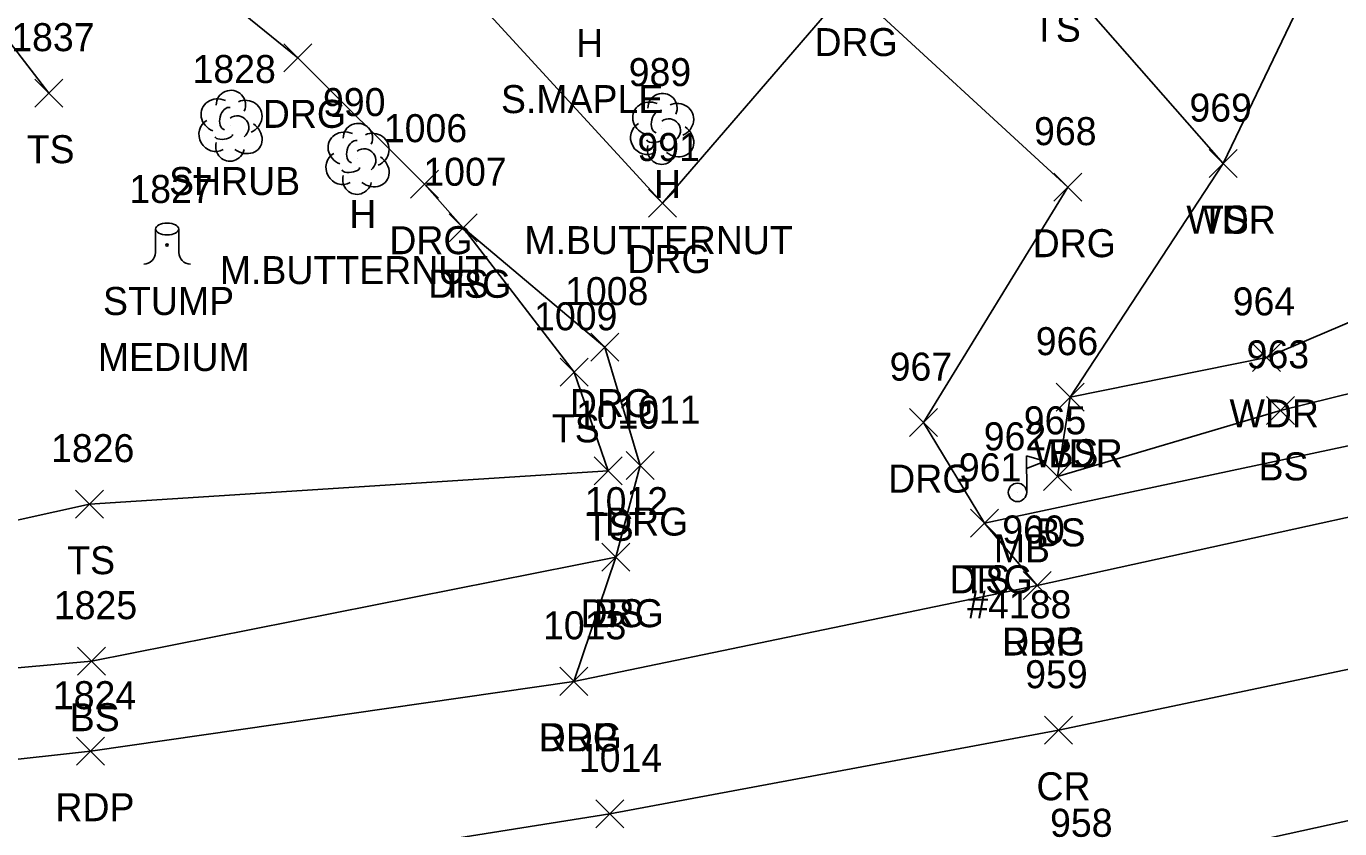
# Model space of a CAD drawing. Extents: x 1443590 to 1445966, y 578314 to 580556.
# Drawn here: x 1445218.3 to 1445312.1, y 579103.3 to 579160.6 of the extents above; entities that cross this region are included whole.
import ezdxf

# ---------------------------------------------------------------- set-up
doc = ezdxf.new("R2010")
doc.units = 0
for name, color, linetype in [('L_A', 7, 'Continuous'), ('L_C', 7, 'Continuous'), ('L_I', 7, 'Continuous'), ('L_TIC', 7, 'Continuous'), ('LAWA', 7, 'Continuous'), ('LELB', 7, 'Continuous'), ('LMB', 7, 'Continuous'), ('LSH', 7, 'Continuous'), ('LTD', 7, 'Continuous'), ('LTS', 7, 'Continuous'), ('P_A', 7, 'Continuous'), ('P_I', 7, 'Continuous'), ('P_TIC', 7, 'Continuous'), ('PET', 7, 'Continuous'), ('PRC', 7, 'Continuous'), ('R_A', 7, 'Continuous'), ('R_I', 7, 'Continuous'), ('R_TIC', 7, 'Continuous'), ('RDG', 7, 'Continuous')]:
    doc.layers.add(name, color=color, linetype=linetype)

msp = doc.modelspace()

# ---------------------------------------------------------------- linework, layer by layer
at = {"layer": 'L_TIC'}
for points in [[(1445218.964, 579154.852), (1445220.964, 579156.852)], [(1445220.964, 579154.852), (1445218.964, 579156.852)], [(1445302.827, 579149.823), (1445304.827, 579151.823)], [(1445304.827, 579149.823), (1445302.827, 579151.823)], [(1445302.827, 579149.823), (1445304.827, 579151.823)], [(1445304.827, 579149.823), (1445302.827, 579151.823)], [(1445248.553, 579145.241), (1445250.553, 579147.241)], [(1445250.553, 579145.241), (1445248.553, 579147.241)], [(1445305.91, 579135.985), (1445307.91, 579137.985)], [(1445307.91, 579135.985), (1445305.91, 579137.985)], [(1445256.468, 579134.92), (1445258.468, 579136.92)], [(1445258.468, 579134.92), (1445256.468, 579136.92)], [(1445291.898, 579133.144), (1445293.898, 579135.144)], [(1445293.898, 579133.144), (1445291.898, 579135.144)], [(1445291.898, 579133.144), (1445293.898, 579135.144)], [(1445293.898, 579133.144), (1445291.898, 579135.144)], [(1445306.905, 579132.201), (1445308.905, 579134.201)], [(1445308.905, 579132.201), (1445306.905, 579134.201)], [(1445258.891, 579127.887), (1445260.891, 579129.887)], [(1445260.891, 579127.887), (1445258.891, 579129.887)], [(1445290.986, 579127.491), (1445292.986, 579129.491)], [(1445292.986, 579127.491), (1445290.986, 579129.491)], [(1445221.86, 579125.504), (1445223.86, 579127.504)], [(1445223.86, 579125.504), (1445221.86, 579127.504)], [(1445285.786, 579124.137), (1445287.786, 579126.137)], [(1445287.786, 579124.137), (1445285.786, 579126.137)], [(1445259.436, 579121.719), (1445261.436, 579123.719)], [(1445261.436, 579121.719), (1445259.436, 579123.719)], [(1445222.009, 579114.292), (1445224.009, 579116.292)], [(1445224.009, 579114.292), (1445222.009, 579116.292)]]:
    msp.add_lwpolyline(points, dxfattribs=at)
at = {"layer": 'LAWA'}
msp.add_lwpolyline([(1445372.27, 579155.454), (1445350.04, 579149.983), (1445331.313, 579147.354), (1445306.91, 579136.985), (1445292.898, 579134.144), (1445303.827, 579150.823), (1445315.451, 579175.055), (1445318.511, 579203.194), (1445322.238, 579228.808)], dxfattribs=at)
at = {"layer": 'LELB'}
for points in [[(1445942.536, 579272.877), (1445891.615, 579260.691), (1445844.677, 579249.923), (1445798.838, 579238.442), (1445755.177, 579228.935), (1445714.178, 579219.758), (1445671.32, 579209.344), (1445621.856, 579198.504), (1445582.621, 579189.647), (1445538.193, 579178.915), (1445501.346, 579171.142), (1445454.814, 579160.629), (1445415.541, 579151.914), (1445387.134, 579144.395), (1445380.999, 579142.459), (1445332.015, 579134.762), (1445286.786, 579125.137)], [(1445219.964, 579155.852), (1445207.396, 579172.202), (1445189.117, 579204.521), (1445165.858, 579228.133), (1445139.649, 579247.344)], [(1445260.436, 579122.719), (1445223.009, 579115.292), (1445192.838, 579112.589), (1445181.192, 579112.404), (1445175.903, 579109.85), (1445157.359, 579117.167), (1445139.46, 579131.708), (1445137.95, 579131.536), (1445137.449, 579132.579), (1445137.398, 579133.967), (1445121.185, 579158.425), (1445102.998, 579184.76), (1445077.441, 579223.874), (1445080.598, 579234.749)], [(1445303.827, 579150.823), (1445291.828, 579164.526), (1445287.209, 579174.556), (1445279.312, 579185.139), (1445274.455, 579198.777), (1445269.53, 579191.488), (1445257.226, 579178.346), (1445249.203, 579175.774)], [(1445377.602, 579151.894), (1445376.816, 579150.636), (1445374.396, 579150.856), (1445331.642, 579139.039), (1445307.905, 579133.201), (1445291.986, 579128.491), (1445292.898, 579134.144)], [(1445249.553, 579146.241), (1445257.468, 579135.92), (1445259.891, 579128.887), (1445222.86, 579126.504), (1445212.714, 579124.268), (1445198.528, 579119.409), (1445175.885, 579120.329)]]:
    msp.add_lwpolyline(points, dxfattribs=at)
at = {"layer": 'LMB'}
for p, q in [((1445289.781, 579129.949), (1445291.074, 579129.567)), ((1445289.787, 579127.357), (1445289.785, 579129.951)), ((1445289.785, 579129.05), (1445291.068, 579129.558)), ((1445289.131, 579127.348), (1445289.131, 579127.348))]:
    msp.add_line(p, q, dxfattribs=at)
msp.add_circle((1445289.131, 579127.348), 0.656, dxfattribs=at)
at = {"layer": 'LSH'}
msp.add_line((1445232.911, 579153.578), (1445232.911, 579153.578), dxfattribs=at)
msp.add_line((1445232.911, 579153.578), (1445232.911, 579153.578), dxfattribs=at)
msp.add_arc((1445232.958, 579155.012), 1.047, 335.52715, 180.95627, dxfattribs=at)
for centre, major_axis, ratio, start_param, end_param in [((1445232.119, 579154.244), (1.21, -0.512), 0.895232, 1.570796, 4.712389), ((1445232.703, 579154.036), (-0.208, -0.792), 0.645439, 3.141593, 6.283185), ((1445233.953, 579154.161), (-1.141, -0.483), 0.949671, 1.570796, 4.712389), ((1445231.828, 579152.869), (0.584, -1.042), 0.959034, 3.141593, 6.283185), ((1445233.411, 579153.411), (-0.5, 0.667), 0.989748, 3.141593, 6.283185), ((1445233.911, 579152.745), (-1.09, 0.792), 0.841452, 1.570796, 4.712389), ((1445232.912, 579152.078), (0.265, 1.061), 0.942809, 1.570796, 4.712389), ((1445232.453, 579152.828), (-0.625, -0.083), 0.423636, 0, 3.141593)]:
    msp.add_ellipse(centre, major_axis=major_axis, ratio=ratio, start_param=start_param, end_param=end_param, dxfattribs=at)
at = {"layer": 'LTD'}
for p, q in [((1445263.736, 579153.357), (1445263.736, 579153.357)), ((1445263.736, 579153.357), (1445263.736, 579153.357)), ((1445241.982, 579151.218), (1445241.982, 579151.218)), ((1445241.982, 579151.218), (1445241.982, 579151.218))]:
    msp.add_line(p, q, dxfattribs=at)
for centre in [(1445263.783, 579154.791), (1445242.029, 579152.652)]:
    msp.add_arc(centre, 1.047, 335.52715, 180.95627, dxfattribs=at)
for centre, major_axis, ratio, start_param, end_param in [((1445262.945, 579154.023), (1.21, -0.512), 0.895232, 1.570796, 4.712389), ((1445264.778, 579153.94), (-1.141, -0.483), 0.949671, 1.570796, 4.712389), ((1445263.528, 579153.815), (-0.208, -0.792), 0.645439, 3.141593, 6.283185), ((1445264.236, 579153.19), (-0.5, 0.667), 0.989748, 3.141593, 6.283185), ((1445241.191, 579151.884), (1.21, -0.512), 0.895232, 1.570796, 4.712389), ((1445243.024, 579151.801), (-1.141, -0.483), 0.949671, 1.570796, 4.712389), ((1445262.653, 579152.648), (0.584, -1.042), 0.959034, 3.141593, 6.283185), ((1445264.737, 579152.524), (-1.09, 0.792), 0.841452, 1.570796, 4.712389), ((1445241.774, 579151.676), (-0.208, -0.792), 0.645439, 3.141593, 6.283185), ((1445263.737, 579151.857), (0.265, 1.061), 0.942809, 1.570796, 4.712389), ((1445263.278, 579152.607), (-0.625, -0.083), 0.423636, 0, 3.141593), ((1445240.899, 579150.509), (0.584, -1.042), 0.959034, 3.141593, 6.283185), ((1445242.482, 579151.051), (-0.5, 0.667), 0.989748, 3.141593, 6.283185), ((1445242.983, 579150.384), (-1.09, 0.792), 0.841452, 1.570796, 4.712389), ((1445241.524, 579150.467), (-0.625, -0.083), 0.423636, 0, 3.141593), ((1445241.983, 579149.718), (0.265, 1.061), 0.942809, 1.570796, 4.712389)]:
    msp.add_ellipse(centre, major_axis=major_axis, ratio=ratio, start_param=start_param, end_param=end_param, dxfattribs=at)
at = {"layer": 'LTS'}
for p, q in [((1445227.571, 579146.152), (1445227.571, 579144.485)), ((1445229.237, 579145.985), (1445229.237, 579146.152)), ((1445229.237, 579146.152), (1445229.237, 579144.485)), ((1445228.404, 579145.01), (1445228.404, 579145.01)), ((1445228.404, 579145.01), (1445228.404, 579145.01)), ((1445228.404, 579144.985), (1445228.404, 579144.985))]:
    msp.add_line(p, q, dxfattribs=at)
msp.add_circle((1445228.404, 579145.01), 0.0833, dxfattribs=at)
for centre, start, end in [((1445226.737, 579144.485), 270, 360), ((1445230.071, 579144.485), 180, 270)]:
    msp.add_arc(centre, 0.833, start, end, dxfattribs=at)
msp.add_ellipse((1445228.404, 579146.152), major_axis=(-0.833, 0), ratio=0.5, dxfattribs=at)
at = {"layer": 'P_TIC'}
for points in [[(1445289.54, 579119.697), (1445291.54, 579121.697)], [(1445291.54, 579119.697), (1445289.54, 579121.697)], [(1445256.452, 579112.853), (1445258.452, 579114.853)], [(1445258.452, 579112.853), (1445256.452, 579114.853)], [(1445291.052, 579109.361), (1445293.052, 579111.361)], [(1445293.052, 579109.361), (1445291.052, 579111.361)], [(1445221.938, 579107.865), (1445223.938, 579109.865)], [(1445223.938, 579107.865), (1445221.938, 579109.865)], [(1445259.011, 579103.384), (1445261.011, 579105.384)], [(1445261.011, 579103.384), (1445259.011, 579105.384)]]:
    msp.add_lwpolyline(points, dxfattribs=at)
at = {"layer": 'PET'}
for points in [[(1445501.666, 579168.432), (1445455.4, 579157.534), (1445415.833, 579148.651), (1445383.993, 579140.98), (1445332.826, 579129.973), (1445290.54, 579120.697), (1445257.452, 579113.853), (1445222.938, 579108.865), (1445187.643, 579104.954), (1445153.031, 579101.517), (1445134.688, 579101.807), (1445094.763, 579101.934)], [(1445505.295, 579147.272), (1445460.87, 579137.077), (1445420.41, 579128.614), (1445387.544, 579120.655), (1445337.523, 579109.353), (1445293.819, 579099.752), (1445262.547, 579093.021), (1445250.681, 579090.5), (1445218.051, 579086.644), (1445190.556, 579083.312), (1445162.699, 579080.88), (1445142.738, 579080.191), (1445099.091, 579079.546)]]:
    msp.add_lwpolyline(points, dxfattribs=at)
at = {"layer": 'PRC'}
msp.add_lwpolyline([(1445503.371, 579157.516), (1445457.643, 579146.909), (1445418.462, 579138.077), (1445385.474, 579130.527), (1445335.238, 579119.44), (1445292.052, 579110.361), (1445260.011, 579104.384), (1445221.404, 579098.243), (1445184.837, 579093.577), (1445154.685, 579091.251), (1445133.823, 579090.858), (1445081.886, 579091.59)], dxfattribs=at)
at = {"layer": 'R_TIC'}
for points in [[(1445236.747, 579157.377), (1445238.747, 579159.377)], [(1445238.747, 579157.377), (1445236.747, 579159.377)], [(1445245.785, 579148.354), (1445247.785, 579150.354)], [(1445247.785, 579148.354), (1445245.785, 579150.354)], [(1445291.725, 579148.141), (1445293.725, 579150.141)], [(1445293.725, 579148.141), (1445291.725, 579150.141)], [(1445262.786, 579147.008), (1445264.786, 579149.008)], [(1445264.786, 579147.008), (1445262.786, 579149.008)], [(1445248.553, 579145.241), (1445250.553, 579147.241)], [(1445250.553, 579145.241), (1445248.553, 579147.241)], [(1445258.673, 579136.719), (1445260.673, 579138.719)], [(1445260.673, 579136.719), (1445258.673, 579138.719)], [(1445281.411, 579131.327), (1445283.411, 579133.327)], [(1445283.411, 579131.327), (1445281.411, 579133.327)], [(1445261.189, 579128.261), (1445263.189, 579130.261)], [(1445263.189, 579128.261), (1445261.189, 579130.261)], [(1445285.786, 579124.137), (1445287.786, 579126.137)], [(1445287.786, 579124.137), (1445285.786, 579126.137)], [(1445259.436, 579121.719), (1445261.436, 579123.719)], [(1445261.436, 579121.719), (1445259.436, 579123.719)], [(1445289.54, 579119.697), (1445291.54, 579121.697)], [(1445291.54, 579119.697), (1445289.54, 579121.697)], [(1445256.452, 579112.853), (1445258.452, 579114.853)], [(1445258.452, 579112.853), (1445256.452, 579114.853)]]:
    msp.add_lwpolyline(points, dxfattribs=at)
at = {"layer": 'RDG'}
msp.add_lwpolyline([(1445290.54, 579120.697), (1445286.786, 579125.137), (1445282.411, 579132.327), (1445292.725, 579149.141), (1445277.145, 579163.501), (1445263.786, 579148.008), (1445247.445, 579165.796), (1445244.035, 579167.852), (1445232.898, 579177.03), (1445224.709, 579168.946), (1445237.747, 579158.377), (1445246.785, 579149.354), (1445249.553, 579146.241), (1445259.673, 579137.719), (1445262.189, 579129.261), (1445260.436, 579122.719), (1445257.452, 579113.853)], dxfattribs=at)

# ---------------------------------------------------------------- texts
at = {"layer": 'L_A'}
for s, p in [('TS', (1445290.237, 579159.526)), ('H', (1445257.613, 579158.428)), ('TS', (1445218.373, 579150.852)), ('SHRUB', (1445228.541, 579148.578)), ('H', (1445263.169, 579148.357)), ('H', (1445241.415, 579146.218)), ('WDR', (1445301.189, 579145.823)), ('TS', (1445302.237, 579145.823)), ('TS', (1445247.962, 579141.241)), ('STUMP', (1445223.825, 579140.012)), ('WDR', (1445304.272, 579131.985)), ('TS', (1445255.878, 579130.92)), ('WDR', (1445290.261, 579129.144)), ('BS', (1445291.339, 579129.144)), ('BS', (1445306.346, 579128.201)), ('TS', (1445258.3, 579123.887)), ('BS', (1445290.427, 579123.491)), ('MB', (1445287.438, 579122.348)), ('TS', (1445221.27, 579121.504)), ('TS', (1445285.196, 579120.137)), ('BS', (1445258.877, 579117.719)), ('BS', (1445221.45, 579110.292))]:
    msp.add_text(s, height=2, dxfattribs=at).set_placement(p)
at = {"layer": 'L_C'}
for s, p in [('S.MAPLE', (1445252.243, 579154.428)), ('M.BUTTERNUT', (1445253.918, 579144.357)), ('M.BUTTERNUT', (1445232.164, 579142.218)), ('MEDIUM', (1445223.455, 579136.012)), ('#4188', (1445285.54, 579118.348))]:
    msp.add_text(s, height=2, dxfattribs=at).set_placement(p)
at = {"layer": 'L_I'}
for s, p in [('1837', (1445217.271, 579158.852)), ('1828', (1445230.219, 579156.578)), ('989', (1445261.366, 579156.357)), ('990', (1445239.534, 579154.218)), ('969', (1445301.41, 579153.823)), ('969', (1445301.41, 579153.823)), ('1007', (1445246.702, 579149.241)), ('1827', (1445225.707, 579148.012)), ('964', (1445304.5, 579139.985)), ('1009', (1445254.61, 579138.92)), ('966', (1445290.434, 579137.144)), ('966', (1445290.434, 579137.144)), ('963', (1445305.496, 579136.201)), ('1010', (1445257.6, 579131.887)), ('965', (1445289.577, 579131.491)), ('962', (1445286.721, 579130.348)), ('1826', (1445220.113, 579129.504)), ('961', (1445284.944, 579128.137)), ('1012', (1445258.231, 579125.719)), ('1825', (1445220.316, 579118.292))]:
    msp.add_text(s, height=2, dxfattribs=at).set_placement(p)
at = {"layer": 'P_A'}
for s, p in [('RDP', (1445288.028, 579115.697)), ('RDP', (1445254.94, 579108.853)), ('CR', (1445290.486, 579105.361)), ('RDP', (1445220.426, 579103.865))]:
    msp.add_text(s, height=2, dxfattribs=at).set_placement(p)
at = {"layer": 'P_I'}
for s, p in [('960', (1445288.044, 579123.697)), ('1013', (1445255.247, 579116.853)), ('959', (1445289.682, 579113.361)), ('1824', (1445220.246, 579111.865)), ('1014', (1445257.807, 579107.384)), ('958', (1445291.457, 579102.752))]:
    msp.add_text(s, height=2, dxfattribs=at).set_placement(p)
at = {"layer": 'R_A'}
for p in [(1445274.633, 579158.501), (1445235.235, 579153.377), (1445244.273, 579144.354), (1445290.214, 579144.141), (1445261.274, 579143.008), (1445247.041, 579141.241), (1445257.161, 579132.719), (1445279.899, 579127.327), (1445259.677, 579124.261), (1445284.274, 579120.137), (1445257.924, 579117.719), (1445288.028, 579115.697), (1445254.94, 579108.853)]:
    msp.add_text('DRG', height=2, dxfattribs=at).set_placement(p)
at = {"layer": 'R_I'}
for s, p in [('1006', (1445243.88, 579152.354)), ('968', (1445290.316, 579152.141)), ('991', (1445261.99, 579151.008)), ('1007', (1445246.702, 579149.241)), ('1008', (1445256.823, 579140.719)), ('967', (1445280.001, 579135.327)), ('1011', (1445260.551, 579132.261)), ('961', (1445284.944, 579128.137)), ('1012', (1445258.231, 579125.719)), ('960', (1445288.044, 579123.697)), ('1013', (1445255.247, 579116.853))]:
    msp.add_text(s, height=2, dxfattribs=at).set_placement(p)

doc.saveas('drawing.dxf')
